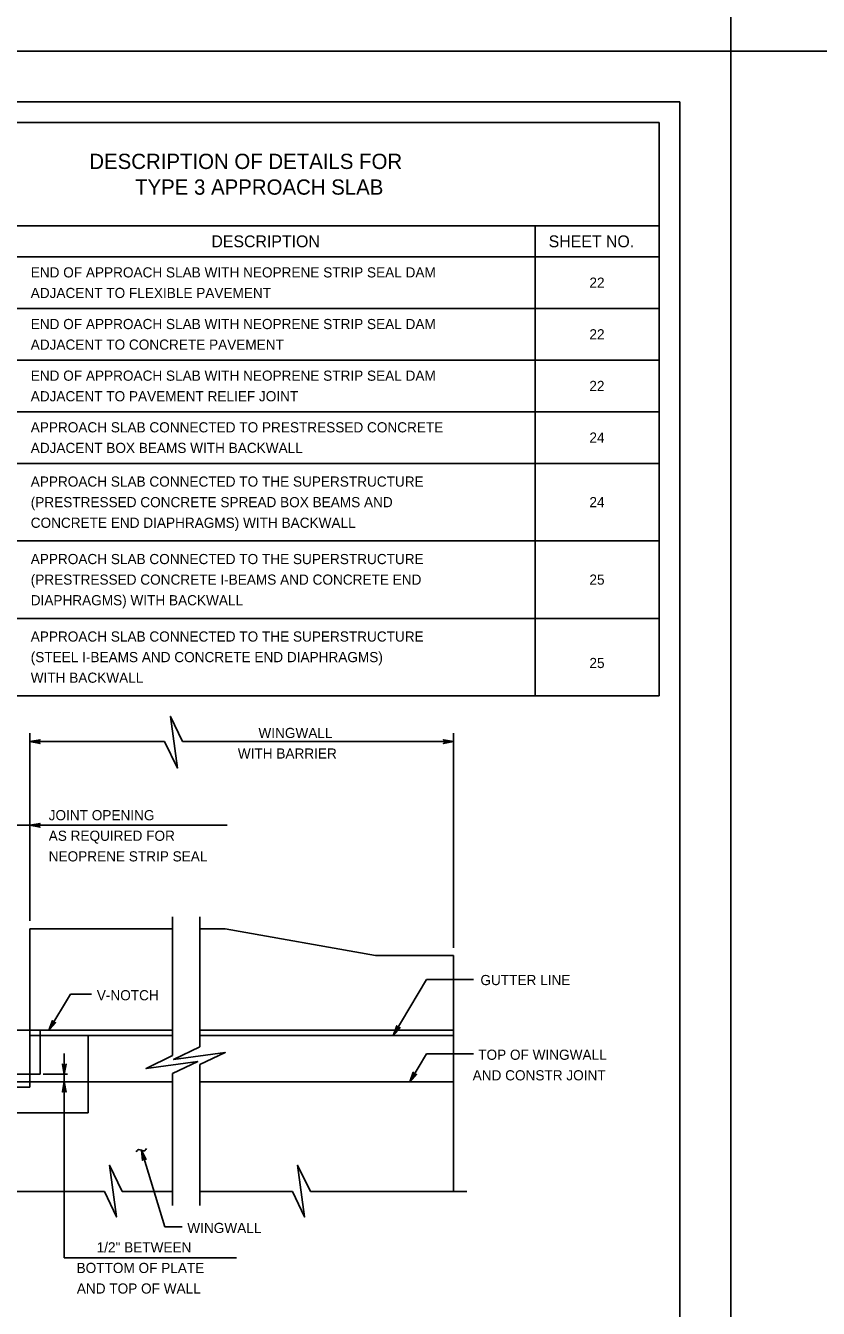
# Model space of a CAD drawing. Extents: x 636530 to 644067, y 294168 to 299122.
# Drawn here: x 638798.8 to 639032.6, y 296173.5 to 296552 of the extents above; entities that cross this region are included whole.
import ezdxf

# ---------------------------------------------------------------- set-up
doc = ezdxf.new("R2010")
doc.units = 0
doc.layers.add('1', color=7, linetype='Continuous')
doc.layers.add('PLT-BNDY', color=7, linetype='Continuous')

msp = doc.modelspace()

# ---------------------------------------------------------------- linework, layer by layer
at = {"layer": '1'}
for p, q in [((638991.78, 296529.48), (638205.78, 296529.48)), ((638991.78, 295965.48), (638991.78, 296529.48)), ((638764.71, 296523.38), (638985.69, 296523.38)), ((638985.69, 296354.22), (638985.69, 296523.38)), ((638764.71, 296492.9), (638985.69, 296492.9)), ((638949.11, 296354.22), (638949.11, 296492.9)), ((638764.71, 296483.76), (638985.69, 296483.76)), ((638764.71, 296468.52), (638985.69, 296468.52)), ((638764.71, 296453.28), (638985.69, 296453.28)), ((638764.71, 296438.04), (638985.69, 296438.04)), ((638764.71, 296422.8), (638985.69, 296422.8)), ((638764.71, 296399.94), (638985.69, 296399.94)), ((638764.71, 296377.08), (638985.69, 296377.08)), ((638764.71, 296354.22), (638985.69, 296354.22)), ((638800.03, 296287.8), (638800.03, 296343.22)), ((638924.99, 296279.81), (638924.99, 296343.22)), ((638800.03, 296340.7), (638839.72, 296340.7)), ((638845, 296340.7), (638924.99, 296340.7)), ((638788.71, 296316.01), (638858.23, 296316.01)), ((638842.1, 296288.96), (638842.1, 296248.04)), ((638850.2, 296288.96), (638850.2, 296250.66)), ((638800.03, 296285.45), (638842.1, 296285.45)), ((638800.03, 296255.54), (638800.03, 296285.45)), ((638850.2, 296285.45), (638857.67, 296285.45)), ((638857.67, 296285.45), (638901.97, 296277.64)), ((638901.97, 296277.64), (638924.99, 296277.64)), ((638924.99, 296277.64), (638924.99, 296207.91)), ((638907.2, 296254.02), (638917.01, 296270.49)), ((638917.01, 296270.49), (638930.85, 296270.49)), ((638805.65, 296255.54), (638811.97, 296266.16)), ((638811.97, 296266.16), (638818.17, 296266.16)), ((638794.47, 296255.54), (638803.08, 296255.54)), ((638800.03, 296240.3), (638800.03, 296255.54)), ((638800.03, 296254.02), (638842.1, 296254.02)), ((638803.08, 296255.54), (638842.1, 296255.54)), ((638803.08, 296242.58), (638803.08, 296255.54)), ((638817.21, 296231.15), (638817.21, 296254.02)), ((638850.2, 296255.54), (638924.99, 296255.54)), ((638850.2, 296254.02), (638924.99, 296254.02)), ((638810.17, 296188.37), (638810.17, 296248.71)), ((638912.07, 296240.3), (638917.01, 296248.59)), ((638917.01, 296248.59), (638930.85, 296248.59)), ((638842.1, 296242.76), (638842.1, 296203.83)), ((638850.2, 296245.39), (638850.2, 296203.83)), ((638794.47, 296242.58), (638803.08, 296242.58)), ((638794.47, 296240.3), (638803.08, 296240.3)), ((638800.03, 296238.77), (638800.03, 296240.3)), ((638803.08, 296240.3), (638842.1, 296240.3)), ((638803.96, 296242.58), (638811.15, 296242.58)), ((638850.2, 296240.3), (638924.99, 296240.3)), ((638744.21, 296238.77), (638800.03, 296238.77)), ((638768.55, 296231.15), (638817.21, 296231.15)), ((638832.9, 296220.12), (638839.8, 296197.56)), ((638822.01, 296207.91), (638741.6, 296207.91)), ((638842.1, 296207.91), (638827.29, 296207.91)), ((638877.52, 296207.91), (638850.2, 296207.91)), ((638928.92, 296207.91), (638882.8, 296207.91)), ((638844.95, 296197.56), (638839.8, 296197.56)), ((638861, 296188.37), (638810.17, 296188.37))]:
    msp.add_line(p, q, dxfattribs=at)
for points in [[(638839.72, 296340.7), (638843.53, 296332.92), (638841.46, 296348.14), (638845, 296340.7)], [(638800.03, 296340.7), (638803.02, 296341.25), (638802.9, 296341.17), (638802.79, 296341.1), (638802.73, 296341), (638802.67, 296340.9), (638802.65, 296340.8), (638802.63, 296340.7), (638802.65, 296340.6), (638802.67, 296340.5), (638802.73, 296340.4), (638802.79, 296340.3), (638802.9, 296340.22), (638803.02, 296340.14), (638800.03, 296340.7), (638802.9, 296340.22), (638802.79, 296340.3), (638800.03, 296340.7), (638802.73, 296340.4), (638802.67, 296340.5), (638800.03, 296340.7), (638802.65, 296340.6), (638802.63, 296340.7), (638800.03, 296340.7), (638802.65, 296340.8), (638802.67, 296340.9), (638800.03, 296340.7), (638802.73, 296341), (638802.79, 296341.1), (638800.03, 296340.7), (638802.9, 296341.17)], [(638924.99, 296340.7), (638922.01, 296340.14), (638922.12, 296340.22), (638922.24, 296340.3), (638922.3, 296340.4), (638922.36, 296340.5), (638922.38, 296340.6), (638922.39, 296340.7), (638922.38, 296340.8), (638922.36, 296340.9), (638922.3, 296341), (638922.24, 296341.1), (638922.12, 296341.17), (638922.01, 296341.25), (638924.99, 296340.7), (638922.12, 296341.17), (638922.24, 296341.1), (638924.99, 296340.7), (638922.3, 296341), (638922.36, 296340.9), (638924.99, 296340.7), (638922.38, 296340.8), (638922.39, 296340.7), (638924.99, 296340.7), (638922.38, 296340.6), (638922.36, 296340.5), (638924.99, 296340.7), (638922.3, 296340.4), (638922.24, 296340.3), (638924.99, 296340.7), (638922.12, 296340.22)], [(638800.03, 296316.01), (638803.02, 296316.57), (638802.79, 296316.41), (638802.67, 296316.21), (638802.63, 296316.01), (638802.67, 296315.81), (638802.79, 296315.61), (638803.02, 296315.45), (638800.03, 296316.01), (638802.79, 296315.61), (638802.67, 296315.81), (638800.03, 296316.01), (638802.63, 296316.01), (638802.67, 296316.21), (638800.03, 296316.01), (638802.79, 296316.41)], [(638805.65, 296255.54), (638806.7, 296258.39), (638806.71, 296258.25), (638806.71, 296258.11), (638806.77, 296258.01), (638806.83, 296257.91), (638806.9, 296257.84), (638806.98, 296257.78), (638807.07, 296257.74), (638807.17, 296257.71), (638807.29, 296257.71), (638807.4, 296257.7), (638807.53, 296257.76), (638807.66, 296257.82), (638805.65, 296255.54), (638807.53, 296257.76), (638807.4, 296257.7), (638805.65, 296255.54), (638807.29, 296257.71), (638807.17, 296257.71), (638805.65, 296255.54), (638807.07, 296257.74), (638806.98, 296257.78), (638805.65, 296255.54), (638806.9, 296257.84), (638806.83, 296257.91), (638805.65, 296255.54), (638806.77, 296258.01), (638806.71, 296258.11), (638805.65, 296255.54), (638806.71, 296258.25)], [(638907.2, 296254.02), (638908.25, 296256.87), (638908.26, 296256.73), (638908.27, 296256.59), (638908.32, 296256.49), (638908.38, 296256.39), (638908.45, 296256.32), (638908.53, 296256.25), (638908.63, 296256.22), (638908.72, 296256.18), (638908.84, 296256.18), (638908.95, 296256.18), (638909.08, 296256.24), (638909.21, 296256.3), (638907.2, 296254.02), (638909.08, 296256.24), (638908.95, 296256.18), (638907.2, 296254.02), (638908.84, 296256.18), (638908.72, 296256.18), (638907.2, 296254.02), (638908.63, 296256.22), (638908.53, 296256.25), (638907.2, 296254.02), (638908.45, 296256.32), (638908.38, 296256.39), (638907.2, 296254.02), (638908.32, 296256.49), (638908.27, 296256.59), (638907.2, 296254.02), (638908.26, 296256.73)], [(638850.2, 296250.66), (638842.42, 296246.86), (638857.65, 296248.93), (638850.2, 296245.39)], [(638842.1, 296248.04), (638834.32, 296244.23), (638849.54, 296246.3), (638842.1, 296242.76)], [(638810.17, 296242.58), (638809.61, 296245.56), (638809.69, 296245.45), (638809.77, 296245.33), (638809.87, 296245.27), (638809.97, 296245.21), (638810.07, 296245.2), (638810.17, 296245.18), (638810.27, 296245.2), (638810.37, 296245.21), (638810.47, 296245.27), (638810.57, 296245.33), (638810.64, 296245.45), (638810.72, 296245.56), (638810.17, 296242.58), (638810.64, 296245.45), (638810.57, 296245.33), (638810.17, 296242.58), (638810.47, 296245.27), (638810.37, 296245.21), (638810.17, 296242.58), (638810.27, 296245.2), (638810.17, 296245.18), (638810.17, 296242.58), (638810.07, 296245.2), (638809.97, 296245.21), (638810.17, 296242.58), (638809.87, 296245.27), (638809.77, 296245.33), (638810.17, 296242.58), (638809.69, 296245.45)], [(638912.07, 296240.3), (638913.12, 296243.14), (638913.13, 296243.01), (638913.14, 296242.87), (638913.19, 296242.76), (638913.25, 296242.66), (638913.33, 296242.6), (638913.4, 296242.53), (638913.5, 296242.49), (638913.59, 296242.46), (638913.71, 296242.46), (638913.82, 296242.46), (638913.95, 296242.51), (638914.08, 296242.57), (638912.07, 296240.3), (638913.95, 296242.51), (638913.82, 296242.46), (638912.07, 296240.3), (638913.71, 296242.46), (638913.59, 296242.46), (638912.07, 296240.3), (638913.5, 296242.49), (638913.4, 296242.53), (638912.07, 296240.3), (638913.33, 296242.6), (638913.25, 296242.66), (638912.07, 296240.3), (638913.19, 296242.76), (638913.14, 296242.87), (638912.07, 296240.3), (638913.13, 296243.01)], [(638810.17, 296240.3), (638810.72, 296237.31), (638810.64, 296237.43), (638810.57, 296237.54), (638810.47, 296237.6), (638810.37, 296237.66), (638810.27, 296237.68), (638810.17, 296237.7), (638810.07, 296237.68), (638809.97, 296237.66), (638809.87, 296237.6), (638809.77, 296237.54), (638809.69, 296237.43), (638809.61, 296237.31), (638810.17, 296240.3), (638809.69, 296237.43), (638809.77, 296237.54), (638810.17, 296240.3), (638809.87, 296237.6), (638809.97, 296237.66), (638810.17, 296240.3), (638810.07, 296237.68), (638810.17, 296237.7), (638810.17, 296240.3), (638810.27, 296237.68), (638810.37, 296237.66), (638810.17, 296240.3), (638810.47, 296237.6), (638810.57, 296237.54), (638810.17, 296240.3), (638810.64, 296237.43)], [(638832.9, 296220.12), (638833.23, 296217.11), (638833.28, 296217.24), (638833.32, 296217.37), (638833.4, 296217.46), (638833.48, 296217.54), (638833.57, 296217.59), (638833.66, 296217.64), (638833.76, 296217.65), (638833.86, 296217.66), (638833.97, 296217.63), (638834.08, 296217.61), (638834.19, 296217.52), (638834.3, 296217.43), (638832.9, 296220.12), (638834.19, 296217.52), (638834.08, 296217.61), (638832.9, 296220.12), (638833.97, 296217.63), (638833.86, 296217.66), (638832.9, 296220.12), (638833.76, 296217.65), (638833.66, 296217.64), (638832.9, 296220.12), (638833.57, 296217.59), (638833.48, 296217.54), (638832.9, 296220.12), (638833.4, 296217.46), (638833.32, 296217.37), (638832.9, 296220.12), (638833.28, 296217.24)], [(638827.29, 296207.91), (638823.48, 296215.68), (638825.55, 296200.46), (638822.01, 296207.91)], [(638882.8, 296207.91), (638878.99, 296215.68), (638881.06, 296200.46), (638877.52, 296207.91)]]:
    msp.add_lwpolyline(points, dxfattribs=at)
msp.add_spline([(638834.38, 296220.61), (638833.69, 296219.91), (638832.1, 296220.33), (638831.4, 296219.69)], degree=3, dxfattribs=at)
at = {"layer": 'PLT-BNDY'}
for points in [[(638165.78, 297138.48), (639006.78, 297138.48), (639006.78, 296544.48), (638165.78, 296544.48)], [(639006.78, 297138.48), (639847.78, 297138.48), (639847.78, 296544.48), (639006.78, 296544.48)], [(638165.78, 296544.48), (639006.78, 296544.48), (639006.78, 295950.48), (638165.78, 295950.48)], [(639006.78, 296544.48), (639847.78, 296544.48), (639847.78, 295950.48), (639006.78, 295950.48)]]:
    msp.add_lwpolyline(points, close=True, dxfattribs=at)

# ---------------------------------------------------------------- texts
at = {"layer": '1'}
for s, height, p in [('DESCRIPTION OF DETAILS FOR', 4.5, (638817.55, 296509.68)), ('TYPE 3 APPROACH SLAB', 4.5, (638831.05, 296502.1)), ('DESCRIPTION', 3.5, (638853.56, 296486.58)), ('SHEET NO.', 3.5, (638953.04, 296486.58)), ('END OF APPROACH SLAB WITH NEOPRENE STRIP SEAL DAM', 3, (638800.27, 296477.67)), ('22', 3, (638965.07, 296474.64)), ('ADJACENT TO FLEXIBLE PAVEMENT', 3, (638800.27, 296471.6)), ('END OF APPROACH SLAB WITH NEOPRENE STRIP SEAL DAM', 3, (638800.27, 296462.43)), ('22', 3, (638965.07, 296459.4)), ('ADJACENT TO CONCRETE PAVEMENT', 3, (638800.27, 296456.36)), ('END OF APPROACH SLAB WITH NEOPRENE STRIP SEAL DAM', 3, (638800.27, 296447.19)), ('22', 3, (638965.05, 296444.16)), ('ADJACENT TO PAVEMENT RELIEF JOINT', 3, (638800.27, 296441.12)), ('APPROACH SLAB CONNECTED TO PRESTRESSED CONCRETE', 3, (638800.27, 296431.95)), ('24', 3, (638965.07, 296428.92)), ('ADJACENT BOX BEAMS WITH BACKWALL', 3, (638800.27, 296425.88)), ('APPROACH SLAB CONNECTED TO THE SUPERSTRUCTURE', 3, (638800.27, 296415.94)), ('(PRESTRESSED CONCRETE SPREAD BOX BEAMS AND', 3, (638800.27, 296409.87)), ('24', 3, (638965.07, 296409.87)), ('CONCRETE END DIAPHRAGMS) WITH BACKWALL', 3, (638800.27, 296403.79)), ('APPROACH SLAB CONNECTED TO THE SUPERSTRUCTURE', 3, (638800.27, 296393.08)), ('(PRESTRESSED CONCRETE I-BEAMS AND CONCRETE END', 3, (638800.27, 296387.01)), ('25', 3, (638965.07, 296387.01)), ('DIAPHRAGMS) WITH BACKWALL', 3, (638800.27, 296380.93)), ('APPROACH SLAB CONNECTED TO THE SUPERSTRUCTURE', 3, (638800.27, 296370.22)), ('(STEEL I-BEAMS AND CONCRETE END DIAPHRAGMS)', 3, (638800.27, 296364.15)), ('25', 3, (638965.07, 296362.41)), ('WITH BACKWALL', 3, (638800.27, 296358.07)), ('WINGWALL', 3, (638867.44, 296341.77)), ('WITH BARRIER', 3, (638861.36, 296335.7)), ('JOINT OPENING', 3, (638805.57, 296317.5)), ('AS REQUIRED FOR', 3, (638805.57, 296311.43)), ('NEOPRENE STRIP SEAL', 3, (638805.57, 296305.35)), ('GUTTER LINE', 3, (638932.92, 296268.85)), ('V-NOTCH', 3, (638819.76, 296264.37)), ('TOP OF WINGWALL', 3, (638932.27, 296246.81)), ('AND CONSTR JOINT', 3, (638930.63, 296240.74)), ('WINGWALL', 3, (638846.46, 296195.7)), ('1/2" BETWEEN', 3, (638819.71, 296189.97)), ('BOTTOM OF PLATE', 3, (638813.8, 296183.9)), ('AND TOP OF WALL', 3, (638813.87, 296177.83))]:
    msp.add_text(s, height=height, dxfattribs=at).set_placement(p)

doc.saveas('drawing.dxf')
